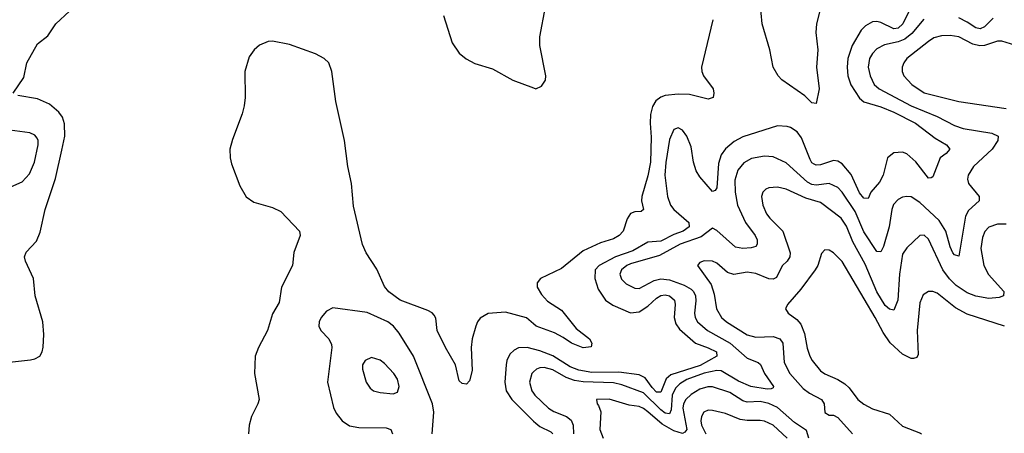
# Model space of a CAD drawing. Header units: inches. Extents: x 1843162 to 1959474, y 907081 to 1016326.
# Tile 668 of 684: x 1937619 to 1942181, y 1003233 to 1005150. Entities that reach past the tile are written whole.
import ezdxf

# ---------------------------------------------------------------- set-up
doc = ezdxf.new("R2010")
doc.units = ezdxf.units.IN
doc.header["$MEASUREMENT"] = 0
doc.layers.add('B9030', color=7, linetype='Continuous')
doc.layers.add('B9040', color=7, linetype='Continuous')

msp = doc.modelspace()

# ---------------------------------------------------------------- linework, layer by layer
at = {"layer": 'B9030', "color": 5}
for points, elevation in [([(1937589.7, 1004810), (1937637.7, 1004882.3), (1937651.8, 1004950), (1937701.8, 1005038.2), (1937750, 1005074.6), (1937787.5, 1005130), (1937849.9, 1005190)], 380), ([(1939582.3, 1005170), (1939622.7, 1005042.7), (1939655.5, 1004995.5), (1939688.3, 1004968.3), (1939727.5, 1004947.5), (1939810, 1004922.2), (1939903.7, 1004870), (1940000, 1004833.9)], 380), ([(1940000, 1003740.3), (1939968.2, 1003768.2), (1939870, 1003793.5), (1939790, 1003787.3), (1939753.1, 1003766.9), (1939739.9, 1003750), (1939733.3, 1003730), (1939716, 1003670), (1939711, 1003630), (1939716.4, 1003523.6), (1939703.4, 1003476.6), (1939690, 1003460.4), (1939670, 1003463.2), (1939656.3, 1003476.3), (1939639.1, 1003550), (1939592, 1003630), (1939554.1, 1003710), (1939547, 1003767), (1939540, 1003780), (1939530.7, 1003790.7), (1939510, 1003802.2), (1939382.7, 1003850), (1939329, 1003889), (1939310, 1003913.3), (1939273.4, 1003993.4), (1939225.2, 1004070), (1939207.3, 1004107.3), (1939166, 1004286), (1939156.6, 1004390), (1939140.3, 1004470), (1939123.9, 1004590), (1939084.1, 1004770), (1939064.9, 1004910), (1939052.3, 1004950), (1939030.4, 1004970.4), (1938990, 1004992.2), (1938870, 1005034.7), (1938790, 1005050.8), (1938770, 1005049.4), (1938730, 1005031.3), (1938706.1, 1005010), (1938682.9, 1004977.1), (1938661.9, 1004910), (1938663.4, 1004790), (1938659.2, 1004750), (1938650, 1004713.3), (1938605.1, 1004594.9), (1938593.6, 1004550), (1938594.2, 1004510), (1938601.3, 1004481.3), (1938639.4, 1004379.4), (1938668.1, 1004328.1), (1938704.3, 1004304.3), (1938790, 1004279.4), (1938830, 1004260.1), (1938915.2, 1004170), (1938918.7, 1004150), (1938889.1, 1004070.9), (1938882.9, 1004010), (1938832.4, 1003910), (1938821.3, 1003838.7), (1938790, 1003786.6), (1938767.1, 1003710), (1938725.8, 1003630), (1938710.2, 1003590), (1938708, 1003510), (1938728.3, 1003390), (1938723.2, 1003370), (1938693.5, 1003310), (1938682.9, 1003270), (1938678.8, 1003230)], 380), ([(1937350, 1003538), (1937670, 1003572.9), (1937690, 1003577.6), (1937712.6, 1003590), (1937723.5, 1003610), (1937727.8, 1003632.2), (1937730.6, 1003690), (1937725.8, 1003750), (1937691.7, 1003870), (1937682.5, 1003950), (1937646.2, 1004030), (1937642, 1004050), (1937650, 1004072.7), (1937697, 1004123), (1937714.5, 1004165.5), (1937738, 1004270), (1937785.7, 1004414.3), (1937815.2, 1004544.8), (1937827.8, 1004610), (1937827.6, 1004667.6), (1937817.6, 1004697.6), (1937801.3, 1004721.3), (1937758, 1004758), (1937702.5, 1004782.5), (1937610, 1004799.2)], 380), ([(1937550, 1004363.3), (1937630, 1004398.5), (1937664.5, 1004435.5), (1937687.7, 1004490), (1937704.6, 1004570), (1937705.3, 1004590), (1937700.8, 1004600.8), (1937690, 1004614.6), (1937666.1, 1004626.1), (1937550, 1004641.7)], 420), ([(1939529.8, 1003229.8), (1939538.8, 1003330), (1939531.3, 1003370), (1939443.8, 1003590), (1939377.2, 1003697.2), (1939350.7, 1003730), (1939324.5, 1003750), (1939230, 1003793.1), (1939070, 1003814.4), (1939041.2, 1003798.8), (1939016.5, 1003770), (1939007.3, 1003750), (1939006, 1003730), (1939015.3, 1003710), (1939052.2, 1003670), (1939063.9, 1003643.9), (1939065.8, 1003630), (1939044.7, 1003470), (1939072.8, 1003352.8), (1939085.5, 1003325.5), (1939113.8, 1003290), (1939147.9, 1003267.9), (1939190, 1003259.8), (1939317.8, 1003257.8), (1939338.7, 1003250), (1939346.5, 1003230)], 420), ([(1940000, 1003623), (1939970, 1003630.6), (1939930, 1003629.3), (1939910, 1003618), (1939890, 1003599.1), (1939875.8, 1003570), (1939873.4, 1003550), (1939867.5, 1003470), (1939873.7, 1003430), (1939899.5, 1003390), (1940000, 1003289.5)], 420), ([(1940000, 1003517.1), (1939992.8, 1003510), (1939980.9, 1003470), (1939991.6, 1003430), (1940000, 1003418.8)], 440)]:
    msp.add_lwpolyline(points, dxfattribs=dict(at, elevation=elevation))
at = {"layer": 'B9030', "color": 5, "elevation": 440}
msp.add_lwpolyline([(1939250, 1003584.5), (1939220.7, 1003570), (1939208.4, 1003550), (1939207, 1003530), (1939224.9, 1003470), (1939242.7, 1003442.7), (1939259.1, 1003430), (1939290, 1003421.3), (1939350, 1003415.3), (1939370, 1003423), (1939377.7, 1003450), (1939370, 1003483.7), (1939353.5, 1003510), (1939310, 1003555.8), (1939290, 1003571.1)], close=True, dxfattribs=at)
at = {"layer": 'B9040', "color": 5}
for points, elevation in [([(1941331.6, 1005210), (1941310.6, 1005130), (1941307.4, 1005090), (1941318.1, 1005010), (1941311.3, 1004930), (1941322.9, 1004830), (1941310, 1004760.9), (1941290, 1004765.3), (1941257.2, 1004797.2), (1941150, 1004871.2), (1941133.7, 1004890), (1941111.1, 1004930), (1941095.5, 1005010), (1941059.9, 1005130), (1941049.8, 1005230)], 380), ([(1941749.8, 1005210.2), (1941711.7, 1005130), (1941690, 1005110.3), (1941670, 1005107.6), (1941610, 1005136.2), (1941590, 1005141.4), (1941570, 1005139.5), (1941538.4, 1005121.6), (1941518.3, 1005101.7), (1941476.9, 1005030), (1941456.6, 1004970), (1941453.3, 1004930), (1941456.9, 1004890), (1941470, 1004847.3), (1941510, 1004786.1), (1941530, 1004768.8), (1941610, 1004745.3), (1941670, 1004721.1), (1941770.6, 1004670.6), (1941861.1, 1004601.1), (1941913.2, 1004570), (1941929.1, 1004550), (1941911.7, 1004530), (1941884.2, 1004510), (1941850, 1004420.9), (1941842.8, 1004417.2), (1941830, 1004414.7), (1941771.2, 1004491.2), (1941730, 1004528.6), (1941710, 1004536), (1941670, 1004533.1), (1941640.2, 1004510), (1941619.8, 1004430), (1941603.5, 1004396.5), (1941563.2, 1004350), (1941550, 1004320.9), (1941530, 1004322.7), (1941510, 1004347.2), (1941472, 1004432), (1941430, 1004481.3), (1941410, 1004493.6), (1941390, 1004497.2), (1941330, 1004477.3), (1941310, 1004475.3), (1941300.3, 1004480.3), (1941290, 1004486.9), (1941281.3, 1004501.3), (1941242.2, 1004602.2), (1941221.2, 1004630), (1941190, 1004649.9), (1941174.6, 1004654.6), (1941130, 1004657.2), (1940970, 1004607.7), (1940930, 1004584.6), (1940890, 1004551), (1940870, 1004522.8), (1940856.6, 1004483.4), (1940849.1, 1004370.9), (1940841.3, 1004358.7), (1940830, 1004353), (1940770, 1004421.6), (1940753, 1004450), (1940741, 1004490), (1940730, 1004560.5), (1940709.9, 1004609.9), (1940690, 1004637.6), (1940670, 1004648.8), (1940650, 1004641.4), (1940630, 1004594.7), (1940612.6, 1004487.4), (1940608.8, 1004428.9), (1940620.2, 1004330), (1940635, 1004290), (1940650.5, 1004270), (1940718.9, 1004210), (1940721.5, 1004190), (1940693.1, 1004170), (1940650, 1004154.7), (1940590, 1004123.4), (1940530, 1004118.2), (1940460.9, 1004079.1), (1940380.4, 1004050), (1940303.7, 1004010), (1940285.5, 1003990), (1940283.8, 1003950), (1940300.3, 1003900.3), (1940333.5, 1003850), (1940367.3, 1003827.3), (1940450, 1003790.6), (1940490, 1003795.1), (1940530, 1003822.8), (1940570, 1003859.8), (1940590, 1003871.1), (1940610, 1003874.4), (1940630, 1003869.4), (1940653.4, 1003850), (1940656.4, 1003830), (1940651.5, 1003770), (1940660.1, 1003740.1), (1940675.8, 1003715.8), (1940749.8, 1003649.8), (1940810, 1003628.9), (1940848.1, 1003610), (1940849.4, 1003590), (1940772.6, 1003547.4), (1940635.5, 1003504.5), (1940614.9, 1003485.1), (1940590, 1003424.1), (1940576.9, 1003423.1), (1940570, 1003423.5), (1940550, 1003445.3), (1940517.5, 1003490), (1940490, 1003504.4), (1940395.5, 1003515.5), (1940270, 1003514.7), (1940210, 1003524.9), (1940170, 1003540.1), (1940090, 1003591.5), (1940030, 1003615.4), (1940000, 1003623)], 420), ([(1940000, 1004833.9), (1940010, 1004830.2), (1940037.5, 1004842.5), (1940056.1, 1004870), (1940057.6, 1004890), (1940029.8, 1005030), (1940028.6, 1005070), (1940055.8, 1005210)], 380), ([(1941807.8, 1005152.2), (1941753.5, 1005086.5), (1941719.9, 1005060.1), (1941690, 1005047.6), (1941626.1, 1005033.9), (1941590, 1005015), (1941570, 1004993.6), (1941557.4, 1004970), (1941551.3, 1004930), (1941559.8, 1004890), (1941579, 1004850), (1941601.2, 1004830), (1941750, 1004750.9), (1941870, 1004701.9), (1941950, 1004658.9), (1941990, 1004646.2), (1942123.7, 1004623.7), (1942152.8, 1004610), (1942151.9, 1004590), (1942124.8, 1004550), (1942039.3, 1004470), (1942014.2, 1004430), (1942010.2, 1004410), (1942015.8, 1004390), (1942065.3, 1004330), (1942065.3, 1004310), (1942015, 1004265), (1942000.8, 1004239.2), (1941970, 1004054), (1941950, 1004059.7), (1941943.4, 1004070), (1941930, 1004097.6), (1941909.9, 1004169.9), (1941879.2, 1004219.2), (1941790, 1004302.5), (1941750, 1004328.5), (1941730, 1004330.6), (1941710, 1004326.9), (1941690, 1004316.8), (1941667.3, 1004292.7), (1941659.8, 1004270), (1941648, 1004190), (1941620.9, 1004099.1), (1941610, 1004074), (1941590, 1004075.8), (1941530, 1004165.9), (1941490, 1004260.9), (1941430, 1004351.2), (1941410, 1004372.8), (1941370, 1004391.4), (1941310, 1004382.9), (1941290, 1004385.3), (1941270, 1004396.6), (1941170, 1004486.9), (1941110, 1004514.5), (1941070, 1004518), (1941010, 1004506.4), (1940973.9, 1004486.1), (1940947.2, 1004452.8), (1940933.2, 1004406.8), (1940933.8, 1004350), (1940945.6, 1004290), (1940982.9, 1004210), (1941027.2, 1004150), (1941036.6, 1004130), (1941036.5, 1004110), (1941030, 1004098.7), (1941007.9, 1004092.1), (1940970.1, 1004089.9), (1940936, 1004096), (1940850, 1004172.9), (1940830, 1004183.5), (1940776.8, 1004143.2), (1940679.8, 1004110), (1940583.6, 1004056.4), (1940450, 1004018.5), (1940431.7, 1004010), (1940408.3, 1003990), (1940400.4, 1003970), (1940407.6, 1003947.6), (1940430, 1003925.1), (1940470, 1003905), (1940490, 1003904.5), (1940558.9, 1003941.1), (1940590, 1003949.4), (1940630, 1003944.1), (1940698.7, 1003918.7), (1940730, 1003901), (1940741, 1003890), (1940750.8, 1003870), (1940752.8, 1003847.2), (1940745.4, 1003790), (1940749.1, 1003770), (1940760.4, 1003750), (1940806.4, 1003710), (1940911, 1003651), (1940990, 1003580.5), (1941040.7, 1003560.7), (1941051, 1003551), (1941070.7, 1003510), (1941112.5, 1003450), (1941110, 1003443.6), (1941101.5, 1003438.5), (1941082.5, 1003437.4), (1941007.4, 1003450), (1940950, 1003473.7), (1940870, 1003521.8), (1940850, 1003524), (1940791.3, 1003511.3), (1940710, 1003482.1), (1940678.2, 1003461.8), (1940657.8, 1003442.2), (1940641.7, 1003410), (1940638.5, 1003341.5), (1940630, 1003322.8), (1940610, 1003326.3), (1940590, 1003340.9), (1940510, 1003419.6), (1940410, 1003457.6), (1940370, 1003465.9), (1940230, 1003471.7), (1940190, 1003477.7), (1940151.9, 1003491.9), (1940090, 1003526.7), (1940050, 1003537.7), (1940030, 1003536.7), (1940013.1, 1003530), (1940000, 1003517.1)], 440), ([(1940831.5, 1005150), (1940778.9, 1004930), (1940780.1, 1004910), (1940787.8, 1004890), (1940832, 1004830), (1940836.1, 1004810), (1940831.8, 1004790), (1940810, 1004782.2), (1940722.8, 1004802.8), (1940670, 1004805.2), (1940610, 1004797.9), (1940589.6, 1004790.4), (1940566.6, 1004773.4), (1940552, 1004748), (1940542.8, 1004710), (1940540.8, 1004670), (1940545.5, 1004605.6), (1940541.7, 1004490), (1940530, 1004426.1), (1940501.5, 1004330), (1940500.7, 1004310), (1940510, 1004269.7), (1940498.7, 1004261.3), (1940470, 1004259.7), (1940448.8, 1004251.2), (1940433.6, 1004226.4), (1940415.4, 1004170), (1940397.4, 1004150), (1940370, 1004133.5), (1940310, 1004115.8), (1940230, 1004079.3), (1940130, 1003996.1), (1940032.2, 1003950), (1940017.3, 1003930), (1940016.6, 1003910), (1940036.3, 1003876.3), (1940065, 1003845), (1940130, 1003803.9), (1940198.1, 1003718.1), (1940258.7, 1003670), (1940270.7, 1003650), (1940266.8, 1003633.2), (1940230, 1003629.1), (1940175.8, 1003650), (1940137.5, 1003677.5), (1940097.9, 1003697.9), (1940011.7, 1003730), (1940000, 1003740.3)], 380), ([(1942130, 1005157.3), (1942090, 1005116.2), (1942070, 1005107.6), (1942050, 1005111.5), (1942010, 1005139.2), (1941970, 1005158.5)], 440), ([(1942270, 1005019.5), (1942170, 1005049.9), (1942150, 1005049.9), (1942090, 1005030.8), (1942068.3, 1005028.3), (1942036.3, 1005036.3), (1941970, 1005070.4), (1941930, 1005076.1), (1941890, 1005075.4), (1941854.9, 1005065.1), (1941830, 1005048.6), (1941730.2, 1004970), (1941715.4, 1004950), (1941707.6, 1004930), (1941708.4, 1004910), (1941716.5, 1004890), (1941753, 1004850), (1941810, 1004811.3), (1941970, 1004770.7), (1942190, 1004737.8)], 460), ([(1942190, 1004201.8), (1942150, 1004202.3), (1942110, 1004188.2), (1942091.1, 1004168.9), (1942080.1, 1004139.9), (1942072.8, 1004090), (1942086.9, 1004010), (1942108.2, 1003968.2), (1942179.1, 1003890), (1942177, 1003870), (1942157.6, 1003862.4), (1942110, 1003857.1), (1942050, 1003868), (1942010, 1003883.9), (1941958.6, 1003918.6), (1941928.1, 1003948.1), (1941896.3, 1003990), (1941830, 1004132.4), (1941810, 1004151), (1941790.3, 1004149.7), (1941730, 1004092.8), (1941710, 1004063.5), (1941695, 1003970), (1941688, 1003850), (1941670, 1003804.2), (1941650, 1003807.4), (1941630, 1003825.5), (1941590, 1003889.1), (1941536, 1004016), (1941479.8, 1004119.8), (1941450, 1004192.8), (1941425.4, 1004230), (1941330, 1004301.9), (1941261.9, 1004321.9), (1941170, 1004364.7), (1941130, 1004373.3), (1941091, 1004370), (1941076.2, 1004363.8), (1941062.6, 1004350), (1941056.1, 1004330), (1941062.7, 1004290), (1941080.2, 1004250), (1941094.7, 1004230), (1941155.5, 1004170), (1941188.8, 1004070), (1941187.9, 1004050), (1941174.8, 1004030), (1941151.4, 1004008.6), (1941125.7, 1003954.3), (1941110, 1003946.5), (1941090, 1003948.4), (1941030, 1003973.2), (1940990, 1003979.4), (1940928.4, 1003968.4), (1940898.7, 1003978.7), (1940850, 1004021.8), (1940830, 1004031.4), (1940790, 1004032.4), (1940770, 1004024.5), (1940760.3, 1004010), (1940823.1, 1003923.1), (1940837.7, 1003877.7), (1940847.8, 1003810), (1940870.9, 1003770), (1940894.3, 1003750), (1940990, 1003689.6), (1941030, 1003678.9), (1941110, 1003682.1), (1941140.7, 1003670), (1941155, 1003650), (1941161.4, 1003561.4), (1941187.1, 1003510), (1941250, 1003441.1), (1941279.5, 1003419.5), (1941334, 1003390), (1941346.8, 1003370), (1941350, 1003329.1), (1941370, 1003317.2), (1941390, 1003317.1), (1941410, 1003305.8), (1941478, 1003230)], 460), ([(1942181.6, 1003730), (1942010, 1003785.4), (1941954.7, 1003814.7), (1941870, 1003882), (1941850, 1003889.8), (1941830, 1003889.8), (1941805.9, 1003874.1), (1941790, 1003837.2), (1941777.8, 1003710), (1941782.4, 1003597.6), (1941775.9, 1003584.1), (1941760.9, 1003579.1), (1941750, 1003578.8), (1941710, 1003599.5), (1941652.5, 1003652.5), (1941619.9, 1003699.9), (1941583.4, 1003770), (1941430, 1004029.8), (1941390, 1004069.8), (1941370, 1004081.7), (1941350, 1004083.6), (1941334.1, 1004065.9), (1941317.5, 1004010), (1941305.6, 1003990), (1941238.5, 1003901.5), (1941176.4, 1003830), (1941167.3, 1003810), (1941180.5, 1003790), (1941220.3, 1003760.3), (1941238.2, 1003738.2), (1941255.3, 1003695.3), (1941267.7, 1003627.7), (1941280.6, 1003590), (1941291.1, 1003570), (1941330, 1003522.2), (1941350, 1003507.8), (1941410, 1003482.5), (1941442.1, 1003462.1), (1941463.2, 1003443.2), (1941502, 1003390), (1941530, 1003367.2), (1941570, 1003346.2), (1941650, 1003320.8), (1941710, 1003265.8), (1941793.2, 1003233.2), (1941797, 1003230)], 480), ([(1941275, 1003210), (1941265.6, 1003245.6), (1941210, 1003282.9), (1941130, 1003353.1), (1941090, 1003370.9), (1941050, 1003380.4), (1940990, 1003377.8), (1940970, 1003382.5), (1940910, 1003422.6), (1940830, 1003448), (1940808.3, 1003448.3), (1940770, 1003437.8), (1940730, 1003412.7), (1940705.4, 1003390), (1940695.3, 1003370), (1940692.5, 1003350), (1940710.8, 1003250), (1940701.9, 1003238.1), (1940690, 1003231.9), (1940650, 1003243.8), (1940595.6, 1003275.6), (1940530, 1003332.8), (1940510, 1003348.1), (1940490, 1003356.3), (1940442.9, 1003362.9), (1940350, 1003391.1), (1940291.3, 1003390), (1940294.4, 1003370), (1940301.6, 1003361.6), (1940311.8, 1003331.8), (1940307.3, 1003250), (1940323.2, 1003210)], 460), ([(1940000, 1003418.8), (1940006.6, 1003410), (1940070, 1003349.5), (1940094.4, 1003334.4), (1940152.2, 1003310), (1940174, 1003294), (1940183.3, 1003270), (1940184.7, 1003230)], 440), ([(1941174.7, 1003210), (1941110, 1003269.9), (1941070, 1003288.5), (1941050, 1003292.3), (1940990, 1003291.9), (1940957.3, 1003297.3), (1940890, 1003324.1), (1940830, 1003338.4), (1940810, 1003339.4), (1940789.1, 1003330.9), (1940777.6, 1003310), (1940774.5, 1003290), (1940778.3, 1003270), (1940798, 1003230)], 480), ([(1940000, 1003289.5), (1940010, 1003279.5), (1940030, 1003264.4), (1940080.3, 1003240.3), (1940088.9, 1003230)], 420)]:
    msp.add_lwpolyline(points, dxfattribs=dict(at, elevation=elevation))

doc.saveas('drawing.dxf')
